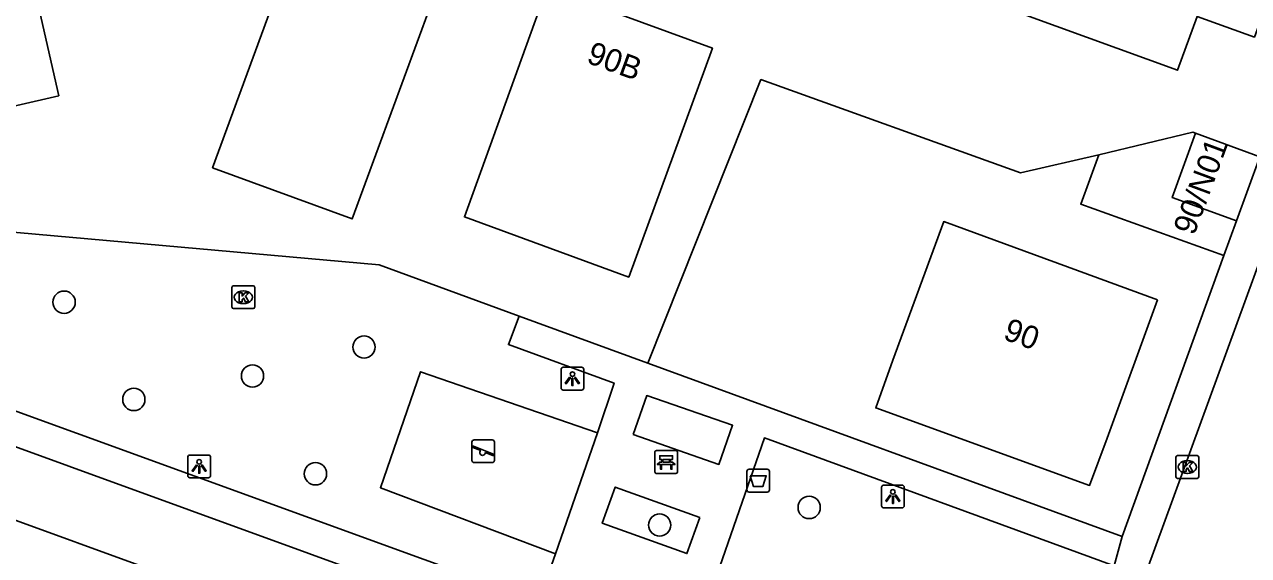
# Model space of a CAD drawing. Extents: x 155275 to 156263, y 382654 to 383635.
# Drawn here: x 155954.5 to 156008.2, y 383120.3 to 383143.6 of the extents above; entities that cross this region are included whole.
import ezdxf

# ---------------------------------------------------------------- set-up
doc = ezdxf.new("R2010")
doc.units = 0
for name, color, linetype in [('IMGEO_Afvalbak', 7, 'Continuous'), ('IMGEO_Bank', 7, 'Continuous'), ('IMGEO_Boom', 7, 'Continuous'), ('IMGEO_Erf', 7, 'Continuous'), ('IMGEO_Groenvoorziening', 7, 'Continuous'), ('IMGEO_Kolk', 7, 'Continuous'), ('IMGEO_Lichtpunt', 7, 'Continuous'), ('IMGEO_Pand', 7, 'Continuous'), ('IMGEO_Pand_nummerreeks', 7, 'Continuous'), ('IMGEO_Rijbaan_lokaal_open', 7, 'Continuous'), ('IMGEO_Speelvoorziening', 7, 'Continuous'), ('IMGEO_Voetpad_open', 7, 'Continuous')]:
    doc.layers.add(name, color=color, linetype=linetype)

msp = doc.modelspace()

# ---------------------------------------------------------------- linework, layer by layer
at = {"layer": 'IMGEO_Afvalbak'}
for p, q in [((155986.166, 383123.21), (155986.166, 383124.01)), ((155986.166, 383124.01), (155986.166, 383123.21)), ((155986.266, 383124.11), (155987.056, 383124.11)), ((155987.056, 383124.11), (155986.266, 383124.11)), ((155987.156, 383124.01), (155987.156, 383123.21)), ((155987.156, 383123.21), (155987.156, 383124.01)), ((155987.056, 383123.11), (155986.266, 383123.11)), ((155986.266, 383123.11), (155987.056, 383123.11))]:
    msp.add_line(p, q, dxfattribs=at)
msp.add_lwpolyline([(155986.309, 383123.824), (155987.013, 383123.824), (155986.864, 383123.354), (155986.458, 383123.354), (155986.309, 383123.824)], dxfattribs=at)
for centre, start, end in [((155986.266, 383124.01), 90, 180), ((155986.266, 383124.01), 90, 180), ((155987.056, 383124.01), 0, 90), ((155987.056, 383124.01), 360, 90), ((155986.266, 383123.21), 180, 270), ((155986.266, 383123.21), 180, 270), ((155987.056, 383123.21), 270, 0), ((155987.056, 383123.21), 270, 0)]:
    msp.add_arc(centre, 0.1, start, end, dxfattribs=at)
at = {"layer": 'IMGEO_Bank'}
for p, q in [((155982.126, 383124.001), (155982.126, 383124.842)), ((155982.126, 383124.842), (155982.126, 383124.001)), ((155982.201, 383124.926), (155983.042, 383124.926)), ((155983.042, 383124.926), (155982.201, 383124.926)), ((155982.435, 383124.432), (155982.435, 383124.538)), ((155982.479, 383124.538), (155982.479, 383124.432)), ((155982.767, 383124.544), (155982.485, 383124.544)), ((155982.773, 383124.432), (155982.773, 383124.538)), ((155982.817, 383124.538), (155982.817, 383124.432)), ((155983.126, 383124.851), (155983.126, 383124.01)), ((155983.126, 383124.01), (155983.126, 383124.851)), ((155982.823, 383124.324), (155982.43, 383124.324)), ((155982.485, 383124.426), (155982.767, 383124.426)), ((155983.051, 383123.926), (155982.21, 383123.926)), ((155982.21, 383123.926), (155983.051, 383123.926))]:
    msp.add_line(p, q, dxfattribs=at)
for points in [[(155982.429, 383124.544), (155982.343, 383124.544), (155982.343, 383124.705), (155982.906, 383124.705), (155982.906, 383124.544), (155982.823, 383124.544)], [(155982.373, 383124.324), (155982.231, 383124.324), (155982.343, 383124.426), (155982.429, 383124.426)], [(155982.423, 383124.317), (155982.423, 383124.11), (155982.38, 383124.11), (155982.38, 383124.317)], [(155982.823, 383124.426), (155982.906, 383124.426), (155983.018, 383124.324), (155982.879, 383124.324)], [(155982.873, 383124.317), (155982.873, 383124.11), (155982.829, 383124.11), (155982.829, 383124.317)]]:
    msp.add_lwpolyline(points, dxfattribs=at)
for centre, radius, start, end in [((155982.204, 383124.848), 0.0779, 92.4484, 184.2845), ((155982.204, 383124.848), 0.0779, 92.4484, 184.2845), ((155982.428, 383124.537), 0.00671, 2.8957, 87.1043), ((155982.485, 383124.537), 0.00671, 92.8957, 177.1043), ((155982.767, 383124.537), 0.00671, 2.8957, 87.1043), ((155982.824, 383124.537), 0.00671, 92.8957, 177.1043), ((155983.048, 383124.848), 0.0779, 2.4484, 94.2845), ((155983.048, 383124.848), 0.0779, 2.4484, 94.2845), ((155982.204, 383124.004), 0.0779, 182.4484, 274.2845), ((155982.204, 383124.004), 0.0779, 182.4484, 274.2845), ((155982.373, 383124.317), 0.00671, 2.8957, 87.1043), ((155982.43, 383124.317), 0.00671, 92.8957, 177.1043), ((155982.428, 383124.433), 0.00671, 272.8957, 357.1043), ((155982.485, 383124.433), 0.00671, 182.8957, 267.1043), ((155982.767, 383124.433), 0.00671, 272.8957, 357.1043), ((155982.824, 383124.433), 0.00671, 182.8957, 267.1043), ((155982.822, 383124.317), 0.00671, 2.8957, 87.1043), ((155982.879, 383124.317), 0.00671, 92.8957, 177.1043), ((155983.048, 383124.004), 0.0779, 272.4484, 4.2845), ((155983.048, 383124.004), 0.0779, 272.4484, 4.2845)]:
    msp.add_arc(centre, radius, start, end, dxfattribs=at)
at = {"layer": 'IMGEO_Boom'}
for centre in [(155956.198, 383131.436), (155969.362, 383129.47), (155964.467, 383128.202), (155959.259, 383127.173), (155967.231, 383123.913), (155988.899, 383122.436), (155982.337, 383121.664)]:
    msp.add_circle(centre, 0.489, dxfattribs=at)
at = {"layer": 'IMGEO_Erf'}
msp.add_lwpolyline([(156001.612, 383137.896), (155998.172, 383137.105), (155986.784, 383141.201), (155981.825, 383128.764)], dxfattribs=at)
at = {"layer": 'IMGEO_Groenvoorziening'}
for points in [[(155976.171, 383130.831), (155970.022, 383133.07), (155937.39, 383135.991)], [(155979.611, 383125.71), (155971.836, 383128.389), (155970.081, 383123.297), (155977.76, 383120.406)]]:
    msp.add_lwpolyline(points, dxfattribs=at)
at = {"layer": 'IMGEO_Kolk'}
for p, q in [((155963.564, 383131.229), (155963.564, 383132.081)), ((155963.639, 383132.155), (155964.491, 383132.155)), ((155964.565, 383132.081), (155964.565, 383131.229)), ((155964.052, 383131.935), (155964.077, 383131.935)), ((155964.491, 383131.155), (155963.639, 383131.155)), ((155964.075, 383131.375), (155964.05, 383131.375)), ((156004.997, 383123.782), (156004.997, 383124.634)), ((156005.072, 383124.708), (156005.924, 383124.708)), ((156005.998, 383124.634), (156005.998, 383123.782)), ((156005.485, 383124.488), (156005.51, 383124.488)), ((156005.924, 383123.708), (156005.072, 383123.708)), ((156005.508, 383123.928), (156005.483, 383123.928))]:
    msp.add_line(p, q, dxfattribs=at)
for points in [[(155963.564, 383131.229), (155963.564, 383132.081)], [(155963.639, 383132.155), (155964.491, 383132.155)], [(155964.565, 383132.081), (155964.565, 383131.229)], [(155963.885, 383131.855), (155964.008, 383131.855), (155964.008, 383131.704), (155964.138, 383131.855), (155964.302, 383131.855), (155964.156, 383131.704), (155964.309, 383131.455), (155964.157, 383131.455), (155964.072, 383131.619), (155964.008, 383131.552), (155964.008, 383131.455), (155963.885, 383131.455), (155963.885, 383131.855)], [(155964.491, 383131.155), (155963.639, 383131.155)], [(156004.997, 383123.782), (156004.997, 383124.634)], [(156005.072, 383124.708), (156005.924, 383124.708)], [(156005.998, 383124.634), (156005.998, 383123.782)], [(156005.318, 383124.408), (156005.441, 383124.408), (156005.441, 383124.257), (156005.571, 383124.408), (156005.735, 383124.408), (156005.589, 383124.257), (156005.742, 383124.008), (156005.59, 383124.008), (156005.505, 383124.172), (156005.441, 383124.105), (156005.441, 383124.008), (156005.318, 383124.008), (156005.318, 383124.408)], [(156005.924, 383123.708), (156005.072, 383123.708)]]:
    msp.add_lwpolyline(points, dxfattribs=at)
for centre, start, end in [((155963.641, 383132.079), 91.552, 178.448), ((155963.641, 383132.079), 91.552, 178.448), ((155964.489, 383132.079), 1.552, 88.448), ((155964.489, 383132.079), 1.552, 88.448), ((155963.641, 383131.231), 181.552, 268.448), ((155963.641, 383131.231), 181.552, 268.448), ((155964.489, 383131.231), 271.552, 358.448), ((155964.489, 383131.231), 271.552, 358.448), ((156005.074, 383124.632), 91.552, 178.448), ((156005.074, 383124.632), 91.552, 178.448), ((156005.922, 383124.632), 1.552, 88.448), ((156005.922, 383124.632), 1.552, 88.448), ((156005.074, 383123.784), 181.552, 268.448), ((156005.074, 383123.784), 181.552, 268.448), ((156005.922, 383123.784), 271.552, 358.448), ((156005.922, 383123.784), 271.552, 358.448)]:
    msp.add_arc(centre, 0.0765, start, end, dxfattribs=at)
for centre, major_axis, ratio, start_param, end_param in [((155964.051, 383131.655), (-0.387, 0.002), 0.722429, 4.712389, 7.853982), ((155964.076, 383131.655), (-0.39, 0.002), 0.717154, 1.570796, 4.712389), ((156005.484, 383124.208), (-0.387, 0.002), 0.722429, 4.712389, 7.853982), ((156005.509, 383124.208), (-0.39, 0.002), 0.717154, 1.570796, 4.712389)]:
    msp.add_ellipse(centre, major_axis=major_axis, ratio=ratio, start_param=start_param, end_param=end_param, dxfattribs=at)
at = {"layer": 'IMGEO_Lichtpunt'}
for p, q in [((155978.01, 383128.486), (155978.01, 383127.679)), ((155978.01, 383128.486), (155978.01, 383127.679)), ((155978.912, 383128.581), (155978.104, 383128.581)), ((155978.912, 383128.581), (155978.104, 383128.581)), ((155979.006, 383127.679), (155979.006, 383128.486)), ((155979.006, 383127.679), (155979.006, 383128.486)), ((155978.104, 383127.585), (155978.912, 383127.585)), ((155978.104, 383127.585), (155978.912, 383127.585)), ((155961.629, 383124.64), (155961.629, 383123.833)), ((155961.629, 383124.64), (155961.629, 383123.833)), ((155962.531, 383124.735), (155961.723, 383124.735)), ((155962.531, 383124.735), (155961.723, 383124.735)), ((155962.625, 383123.833), (155962.625, 383124.64)), ((155962.625, 383123.833), (155962.625, 383124.64)), ((155961.723, 383123.739), (155962.531, 383123.739)), ((155961.723, 383123.739), (155962.531, 383123.739)), ((155992.075, 383123.319), (155992.075, 383122.512)), ((155992.075, 383123.319), (155992.075, 383122.512)), ((155992.977, 383123.414), (155992.169, 383123.414)), ((155992.977, 383123.414), (155992.169, 383123.414)), ((155993.071, 383122.512), (155993.071, 383123.319)), ((155993.071, 383122.512), (155993.071, 383123.319)), ((155992.169, 383122.418), (155992.977, 383122.418)), ((155992.169, 383122.418), (155992.977, 383122.418))]:
    msp.add_line(p, q, dxfattribs=at)
for points in [[(155978.384, 383128.15), (155978.423, 383128.122), (155978.235, 383127.86), (155978.197, 383127.887), (155978.384, 383128.15)], [(155978.486, 383128.102), (155978.533, 383128.102), (155978.533, 383127.78), (155978.486, 383127.78), (155978.486, 383128.102)], [(155978.596, 383128.122), (155978.634, 383128.149), (155978.821, 383127.887), (155978.782, 383127.859), (155978.596, 383128.122)], [(155962.003, 383124.304), (155962.042, 383124.276), (155961.854, 383124.014), (155961.816, 383124.041), (155962.003, 383124.304)], [(155962.105, 383124.256), (155962.152, 383124.256), (155962.152, 383123.934), (155962.105, 383123.934), (155962.105, 383124.256)], [(155962.215, 383124.276), (155962.253, 383124.303), (155962.44, 383124.041), (155962.401, 383124.013), (155962.215, 383124.276)], [(155992.449, 383122.983), (155992.488, 383122.955), (155992.3, 383122.693), (155992.262, 383122.72), (155992.449, 383122.983)], [(155992.551, 383122.935), (155992.598, 383122.935), (155992.598, 383122.613), (155992.551, 383122.613), (155992.551, 383122.935)], [(155992.661, 383122.955), (155992.699, 383122.982), (155992.886, 383122.72), (155992.847, 383122.692), (155992.661, 383122.955)]]:
    msp.add_lwpolyline(points, dxfattribs=at)
for centre in [(155978.509, 383128.284), (155962.128, 383124.438), (155992.574, 383123.117)]:
    msp.add_circle(centre, 0.0994, dxfattribs=at)
for centre, start, end in [((155978.104, 383128.486), 90, 180), ((155978.104, 383128.486), 90, 180), ((155978.912, 383128.486), 0, 90), ((155978.912, 383128.486), 0, 90), ((155978.104, 383127.679), 180, 270), ((155978.104, 383127.679), 180, 270), ((155978.912, 383127.679), 270, 0), ((155978.912, 383127.679), 270, 360), ((155961.723, 383124.64), 90, 180), ((155961.723, 383124.64), 90, 180), ((155962.531, 383124.64), 0, 90), ((155962.531, 383124.64), 0, 90), ((155961.723, 383123.833), 180, 270), ((155961.723, 383123.833), 180, 270), ((155962.531, 383123.833), 270, 0), ((155962.531, 383123.833), 270, 360), ((155992.169, 383123.319), 90, 180), ((155992.169, 383123.319), 90, 180), ((155992.977, 383123.319), 0, 90), ((155992.977, 383123.319), 0, 90), ((155992.169, 383122.512), 180, 270), ((155992.169, 383122.512), 180, 270), ((155992.977, 383122.512), 270, 0), ((155992.977, 383122.512), 270, 360)]:
    msp.add_arc(centre, 0.0946, start, end, dxfattribs=at)
at = {"layer": 'IMGEO_Pand'}
for points in [[(156009.825, 383146.862), (156008.442, 383143.061), (156005.928, 383143.963), (156005.071, 383141.609), (155994.416, 383145.488), (155994.83, 383146.634), (155996.634, 383151.628)], [(155967.272, 383149.761), (155962.719, 383137.336), (155968.84, 383135.088), (155973.401, 383147.508), (155967.272, 383149.761)], [(155949.077, 383146.581), (155954.309, 383147.769), (155955.962, 383140.49), (155950.614, 383139.264), (155949.688, 383139.598)], [(155977.402, 383145.233), (155973.769, 383135.179), (155980.983, 383132.542), (155984.653, 383142.582), (155977.402, 383145.233)], [(156005.863, 383138.845), (156005.741, 383138.89), (156001.612, 383137.896)], [(156007.649, 383135.001), (156004.835, 383136.027), (156005.863, 383138.845)], [(156008.682, 383137.817), (156005.863, 383138.845)], [(156007.094, 383133.488), (156000.82, 383135.739), (156001.612, 383137.896)], [(156008.682, 383137.817), (156007.649, 383135.001)], [(156004.189, 383131.546), (156001.974, 383125.468), (156001.209, 383123.402), (155991.823, 383126.804), (155992.579, 383128.889), (155994.809, 383134.97), (156004.189, 383131.546)], [(156007.649, 383135.001), (156007.094, 383133.488)], [(155948.619, 383099.074), (155952.986, 383111.085), (155950.181, 383112.119), (155953.767, 383121.976), (155959.642, 383119.852), (155959.296, 383118.902)]]:
    msp.add_lwpolyline(points, dxfattribs=at)
at = {"layer": 'IMGEO_Rijbaan_lokaal_open'}
msp.add_lwpolyline([(155978.27, 383049.91), (155978.483, 383050.407), (155986.615, 383072.853), (155988.629, 383078.321), (155989.904, 383081.846), (156015.13, 383150.933), (156019.183, 383149.44)], dxfattribs=at)
at = {"layer": 'IMGEO_Speelvoorziening'}
for p, q in [((155974.099, 383124.5), (155974.099, 383125.3)), ((155974.099, 383125.3), (155974.099, 383124.5)), ((155974.482, 383124.928), (155974.143, 383125.065)), ((155974.168, 383125.125), (155975.044, 383124.772)), ((155974.199, 383125.4), (155974.989, 383125.4)), ((155974.989, 383125.4), (155974.199, 383125.4)), ((155975.089, 383125.3), (155975.089, 383124.5)), ((155975.089, 383124.5), (155975.089, 383125.3)), ((155975.02, 383124.712), (155974.68, 383124.849)), ((155974.989, 383124.4), (155974.199, 383124.4)), ((155974.199, 383124.4), (155974.989, 383124.4))]:
    msp.add_line(p, q, dxfattribs=at)
for centre, radius, start, end in [((155974.199, 383125.3), 0.1, 90, 180), ((155974.199, 383125.3), 0.1, 90, 180), ((155974.156, 383125.095), 0.0327, 68.078, 248.078), ((155974.989, 383125.3), 0.1, 0, 90), ((155974.989, 383125.3), 0.1, 360, 90), ((155974.199, 383124.5), 0.1, 180, 270), ((155974.199, 383124.5), 0.1, 180, 270), ((155974.561, 383124.838), 0.12, 130.9928, 5.1632), ((155974.989, 383124.5), 0.1, 270, 0), ((155974.989, 383124.5), 0.1, 270, 0), ((155975.032, 383124.742), 0.0327, 248.078, 68.078)]:
    msp.add_arc(centre, radius, start, end, dxfattribs=at)
at = {"layer": 'IMGEO_Voetpad_open'}
for points in [[(155935.166, 383133.515), (155934.688, 383132.207), (155940.754, 383129.934), (155998.212, 383109.04)], [(156007.094, 383133.488), (156002.636, 383121.155)], [(155977.76, 383120.406), (155977.039, 383118.33), (155941.623, 383131.169), (155936.402, 383133.047)], [(155976.171, 383130.831), (155975.7, 383129.575), (155980.335, 383127.893), (155979.611, 383125.71)], [(155981.825, 383128.764), (155976.171, 383130.831)], [(156002.636, 383121.155), (155981.825, 383128.764)], [(155981.179, 383125.63), (155981.774, 383127.345), (155985.535, 383126.039), (155984.939, 383124.324), (155981.179, 383125.63)], [(155979.611, 383125.71), (155977.76, 383120.406)], [(155998.834, 383110.312), (155983.613, 383115.932), (155986.932, 383125.484), (156002.283, 383119.87)], [(155984.103, 383121.996), (155983.535, 383120.412), (155979.82, 383121.745), (155980.388, 383123.328), (155984.103, 383121.996)], [(156002.283, 383119.87), (156002.636, 383121.155)]]:
    msp.add_lwpolyline(points, dxfattribs=at)

# ---------------------------------------------------------------- texts
at = {"layer": 'IMGEO_Pand_nummerreeks'}
for s, rotation, p in [('90B', 339.9178, (155979.081, 383141.957)), ('90/N01', 69.6545, (156005.793, 383134.326)), ('90', 339.9926, (155997.368, 383129.827))]:
    msp.add_text(s, height=1, rotation=rotation, dxfattribs=at).set_placement(p)

doc.saveas('drawing.dxf')
